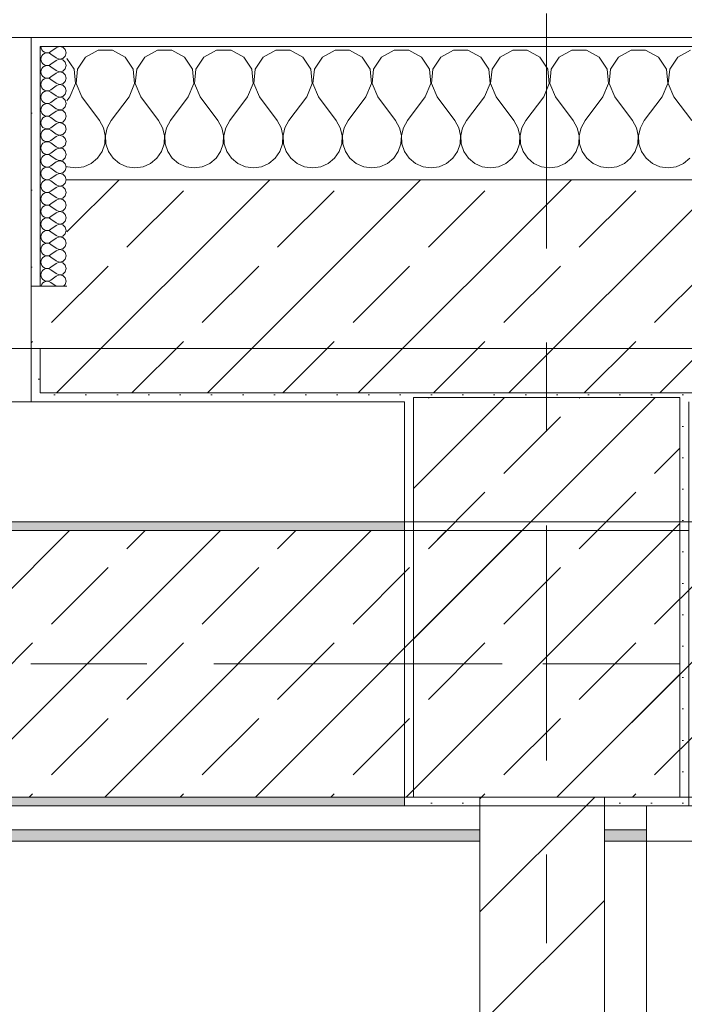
# Model space of a CAD drawing. Header units: metres. Extents: x -3.6 to 84.5, y -11 to 16.8.
# Tile 353 of 361: x 57.5 to 58.3, y 12.8 to 13.9. Entities that reach past the tile are written whole.
import ezdxf

# ---------------------------------------------------------------- set-up
doc = ezdxf.new("R2010")
doc.units = ezdxf.units.M
doc.header["$MEASUREMENT"] = 0
for name, pattern in [('Achse', [0.2, 0.1, -0.05, 0, -0.05]), ('Strichlinie doppelt', [0.546806, 0.264583, -0.105833, 0.070556, -0.105833]), ('Wipeout_Contour', [1, 0, -1])]:
    doc.linetypes.add(name, pattern=pattern)
for name, color, linetype in [('451 - Universal.Achsen Raster', 7, 'Continuous'), ('604 - Struktur.Wand Aussen', 7, 'Continuous'), ('605 - Struktur.Wand Innen', 7, 'Continuous'), ('607 - Struktur.Stütze', 7, 'Continuous'), ('608 - Struktur.Träger', 7, 'Continuous'), ('Neubau_606 - Struktur.Wand Innen Ausbau', 7, 'Continuous'), ('Neubau_653 - Abdeckung.TB Verkofferung', 7, 'Continuous')]:
    doc.layers.add(name, color=color, linetype=linetype)
pattern_1 = [(45, (0, 0), (-0.01767767, 0.01767767), [0, -0.025])]
pattern_2 = [(45, (0, 0), (-0.08485281, 0.08485281), []), (45, (-0.04243, 0.04243), (-0.08485281, 0.08485281), [0.09, -0.03])]
pattern_3 = [(0, (0, 0), (0, 0.08660254), [0, -0.05]), (0, (0.025, 0.0433), (0, 0.08660254), [0, -0.05])]

# ---------------------------------------------------------------- blocks, each defined once
blk = doc.blocks.new('*X32')
at = {"layer": '604 - Struktur.Wand Aussen', "color": 7, "linetype": 'Continuous', "lineweight": 5}
for p, q in [((57.6252, 13.8407), (57.6109, 13.833)), ((57.6415, 13.8407), (57.6252, 13.8407)), ((57.6558, 13.833), (57.6415, 13.8407)), ((57.6919, 13.8407), (57.6776, 13.833)), ((57.7081, 13.8407), (57.6919, 13.8407)), ((57.7224, 13.833), (57.7081, 13.8407)), ((57.7585, 13.8407), (57.7442, 13.833)), ((57.7748, 13.8407), (57.7585, 13.8407)), ((57.7891, 13.833), (57.7748, 13.8407)), ((57.8252, 13.8407), (57.8109, 13.833)), ((57.8415, 13.8407), (57.8252, 13.8407)), ((57.8558, 13.833), (57.8415, 13.8407)), ((57.8919, 13.8407), (57.8776, 13.833)), ((57.9081, 13.8407), (57.8919, 13.8407)), ((57.9224, 13.833), (57.9081, 13.8407)), ((57.9585, 13.8407), (57.9442, 13.833)), ((57.9748, 13.8407), (57.9585, 13.8407)), ((57.9891, 13.833), (57.9748, 13.8407)), ((58.0252, 13.8407), (58.0109, 13.833)), ((58.0415, 13.8407), (58.0252, 13.8407)), ((58.0558, 13.833), (58.0415, 13.8407)), ((58.0919, 13.8407), (58.0776, 13.833)), ((58.1081, 13.8407), (58.0919, 13.8407)), ((58.1224, 13.833), (58.1081, 13.8407)), ((58.1585, 13.8407), (58.1442, 13.833)), ((58.1748, 13.8407), (58.1585, 13.8407)), ((58.1891, 13.833), (58.1748, 13.8407)), ((58.2252, 13.8407), (58.2109, 13.833)), ((58.2415, 13.8407), (58.2252, 13.8407)), ((58.2558, 13.833), (58.2415, 13.8407)), ((58.2919, 13.8407), (58.2776, 13.833)), ((57.5981, 13.8195), (57.59, 13.8316)), ((57.6109, 13.833), (57.6019, 13.8195)), ((57.6648, 13.8195), (57.6558, 13.833)), ((57.6776, 13.833), (57.6686, 13.8195)), ((57.7314, 13.8195), (57.7224, 13.833)), ((57.7442, 13.833), (57.7352, 13.8195)), ((57.7981, 13.8195), (57.7891, 13.833)), ((57.8109, 13.833), (57.8019, 13.8195)), ((57.8648, 13.8195), (57.8558, 13.833)), ((57.8776, 13.833), (57.8686, 13.8195)), ((57.9314, 13.8195), (57.9224, 13.833)), ((57.9442, 13.833), (57.9352, 13.8195)), ((57.9981, 13.8195), (57.9891, 13.833)), ((58.0109, 13.833), (58.0019, 13.8195)), ((58.0648, 13.8195), (58.0558, 13.833)), ((58.0776, 13.833), (58.0686, 13.8195)), ((58.1314, 13.8195), (58.1224, 13.833)), ((58.1442, 13.833), (58.1352, 13.8195)), ((58.1981, 13.8195), (58.1891, 13.833)), ((58.2109, 13.833), (58.2019, 13.8195)), ((58.2648, 13.8195), (58.2558, 13.833)), ((58.2776, 13.833), (58.2686, 13.8195)), ((57.5996, 13.8033), (57.5981, 13.8195)), ((57.6019, 13.8195), (57.6004, 13.8033)), ((57.6663, 13.8033), (57.6648, 13.8195)), ((57.6686, 13.8195), (57.667, 13.8033)), ((57.733, 13.8033), (57.7314, 13.8195)), ((57.7352, 13.8195), (57.7337, 13.8033)), ((57.7996, 13.8033), (57.7981, 13.8195)), ((57.8019, 13.8195), (57.8004, 13.8033)), ((57.8663, 13.8033), (57.8648, 13.8195)), ((57.8686, 13.8195), (57.867, 13.8033)), ((57.933, 13.8033), (57.9314, 13.8195)), ((57.9352, 13.8195), (57.9337, 13.8033)), ((57.9996, 13.8033), (57.9981, 13.8195)), ((58.0019, 13.8195), (58.0004, 13.8033)), ((58.0663, 13.8033), (58.0648, 13.8195)), ((58.0686, 13.8195), (58.067, 13.8033)), ((58.133, 13.8033), (58.1314, 13.8195)), ((58.1352, 13.8195), (58.1337, 13.8033)), ((58.1996, 13.8033), (58.1981, 13.8195)), ((58.2019, 13.8195), (58.2004, 13.8033)), ((58.2663, 13.8033), (58.2648, 13.8195)), ((58.2686, 13.8195), (58.267, 13.8033)), ((57.5933, 13.7883), (57.5996, 13.8033)), ((57.6004, 13.8033), (57.6067, 13.7883)), ((57.66, 13.7883), (57.6663, 13.8033)), ((57.667, 13.8033), (57.6733, 13.7883)), ((57.7267, 13.7883), (57.733, 13.8033)), ((57.7337, 13.8033), (57.74, 13.7883)), ((57.7933, 13.7883), (57.7996, 13.8033)), ((57.8004, 13.8033), (57.8067, 13.7883)), ((57.86, 13.7883), (57.8663, 13.8033)), ((57.867, 13.8033), (57.8733, 13.7883)), ((57.9267, 13.7883), (57.933, 13.8033)), ((57.9337, 13.8033), (57.94, 13.7883)), ((57.9933, 13.7883), (57.9996, 13.8033)), ((58.0004, 13.8033), (58.0067, 13.7883)), ((58.06, 13.7883), (58.0663, 13.8033)), ((58.067, 13.8033), (58.0733, 13.7883)), ((58.1267, 13.7883), (58.133, 13.8033)), ((58.1337, 13.8033), (58.14, 13.7883)), ((58.1933, 13.7883), (58.1996, 13.8033)), ((58.2004, 13.8033), (58.2067, 13.7883)), ((58.26, 13.7883), (58.2663, 13.8033)), ((58.267, 13.8033), (58.2733, 13.7883)), ((57.5933, 13.7883), (57.59, 13.7839)), ((57.6067, 13.7883), (57.6267, 13.7617)), ((57.66, 13.7883), (57.64, 13.7617)), ((57.6733, 13.7883), (57.6933, 13.7617)), ((57.7267, 13.7883), (57.7067, 13.7617)), ((57.74, 13.7883), (57.76, 13.7617)), ((57.7933, 13.7883), (57.7733, 13.7617)), ((57.8067, 13.7883), (57.8267, 13.7617)), ((57.86, 13.7883), (57.84, 13.7617)), ((57.8733, 13.7883), (57.8933, 13.7617)), ((57.9267, 13.7883), (57.9067, 13.7617)), ((57.94, 13.7883), (57.96, 13.7617)), ((57.9933, 13.7883), (57.9733, 13.7617)), ((58.0067, 13.7883), (58.0267, 13.7617)), ((58.06, 13.7883), (58.04, 13.7617)), ((58.0733, 13.7883), (58.0933, 13.7617)), ((58.1267, 13.7883), (58.1067, 13.7617)), ((58.14, 13.7883), (58.16, 13.7617)), ((58.1933, 13.7883), (58.1733, 13.7617)), ((58.2067, 13.7883), (58.2267, 13.7617)), ((58.26, 13.7883), (58.24, 13.7617)), ((58.2733, 13.7883), (58.2933, 13.7617)), ((57.6311, 13.7536), (57.6267, 13.7617)), ((57.64, 13.7617), (57.6355, 13.7536)), ((57.6978, 13.7536), (57.6933, 13.7617)), ((57.7067, 13.7617), (57.7022, 13.7536)), ((57.7645, 13.7536), (57.76, 13.7617)), ((57.7733, 13.7617), (57.7689, 13.7536)), ((57.8311, 13.7536), (57.8267, 13.7617)), ((57.84, 13.7617), (57.8355, 13.7536)), ((57.8978, 13.7536), (57.8933, 13.7617)), ((57.9067, 13.7617), (57.9022, 13.7536)), ((57.9645, 13.7536), (57.96, 13.7617)), ((57.9733, 13.7617), (57.9689, 13.7536)), ((58.0311, 13.7536), (58.0267, 13.7617)), ((58.04, 13.7617), (58.0355, 13.7536)), ((58.0978, 13.7536), (58.0933, 13.7617)), ((58.1067, 13.7617), (58.1022, 13.7536)), ((58.1645, 13.7536), (58.16, 13.7617)), ((58.1733, 13.7617), (58.1689, 13.7536)), ((58.2311, 13.7536), (58.2267, 13.7617)), ((58.24, 13.7617), (58.2355, 13.7536)), ((57.6332, 13.7447), (57.6311, 13.7536)), ((57.6355, 13.7536), (57.6335, 13.7447)), ((57.6999, 13.7447), (57.6978, 13.7536)), ((57.7022, 13.7536), (57.7001, 13.7447)), ((57.7665, 13.7447), (57.7645, 13.7536)), ((57.7689, 13.7536), (57.7668, 13.7447)), ((57.8332, 13.7447), (57.8311, 13.7536)), ((57.8355, 13.7536), (57.8335, 13.7447)), ((57.8999, 13.7447), (57.8978, 13.7536)), ((57.9022, 13.7536), (57.9001, 13.7447)), ((57.9665, 13.7447), (57.9645, 13.7536)), ((57.9689, 13.7536), (57.9668, 13.7447)), ((58.0332, 13.7447), (58.0311, 13.7536)), ((58.0355, 13.7536), (58.0335, 13.7447)), ((58.0999, 13.7447), (58.0978, 13.7536)), ((58.1022, 13.7536), (58.1001, 13.7447)), ((58.1665, 13.7447), (58.1645, 13.7536)), ((58.1689, 13.7536), (58.1668, 13.7447)), ((58.2332, 13.7447), (58.2311, 13.7536)), ((58.2355, 13.7536), (58.2335, 13.7447)), ((57.6298, 13.7268), (57.6328, 13.7355)), ((57.6328, 13.7355), (57.6332, 13.7447)), ((57.6335, 13.7447), (57.6339, 13.7355)), ((57.6339, 13.7355), (57.6369, 13.7268)), ((57.6965, 13.7268), (57.6994, 13.7355)), ((57.6994, 13.7355), (57.6999, 13.7447)), ((57.7001, 13.7447), (57.7006, 13.7355)), ((57.7006, 13.7355), (57.7035, 13.7268)), ((57.7631, 13.7268), (57.7661, 13.7355)), ((57.7661, 13.7355), (57.7665, 13.7447)), ((57.7668, 13.7447), (57.7672, 13.7355)), ((57.7672, 13.7355), (57.7702, 13.7268)), ((57.8298, 13.7268), (57.8328, 13.7355)), ((57.8328, 13.7355), (57.8332, 13.7447)), ((57.8335, 13.7447), (57.8339, 13.7355)), ((57.8339, 13.7355), (57.8369, 13.7268)), ((57.8965, 13.7268), (57.8994, 13.7355)), ((57.8994, 13.7355), (57.8999, 13.7447)), ((57.9001, 13.7447), (57.9006, 13.7355)), ((57.9006, 13.7355), (57.9035, 13.7268)), ((57.9631, 13.7268), (57.9661, 13.7355)), ((57.9661, 13.7355), (57.9665, 13.7447)), ((57.9668, 13.7447), (57.9672, 13.7355)), ((57.9672, 13.7355), (57.9702, 13.7268)), ((58.0298, 13.7268), (58.0328, 13.7355)), ((58.0328, 13.7355), (58.0332, 13.7447)), ((58.0335, 13.7447), (58.0339, 13.7355)), ((58.0339, 13.7355), (58.0369, 13.7268)), ((58.0965, 13.7268), (58.0994, 13.7355)), ((58.0994, 13.7355), (58.0999, 13.7447)), ((58.1001, 13.7447), (58.1006, 13.7355)), ((58.1006, 13.7355), (58.1035, 13.7268)), ((58.1631, 13.7268), (58.1661, 13.7355)), ((58.1661, 13.7355), (58.1665, 13.7447)), ((58.1668, 13.7447), (58.1672, 13.7355)), ((58.1672, 13.7355), (58.1702, 13.7268)), ((58.2298, 13.7268), (58.2328, 13.7355)), ((58.2328, 13.7355), (58.2332, 13.7447)), ((58.2335, 13.7447), (58.2339, 13.7355)), ((58.2339, 13.7355), (58.2369, 13.7268)), ((57.6246, 13.7192), (57.6298, 13.7268)), ((57.6369, 13.7268), (57.6421, 13.7192)), ((57.6913, 13.7192), (57.6965, 13.7268)), ((57.7035, 13.7268), (57.7087, 13.7192)), ((57.7579, 13.7192), (57.7631, 13.7268)), ((57.7702, 13.7268), (57.7754, 13.7192)), ((57.8246, 13.7192), (57.8298, 13.7268)), ((57.8369, 13.7268), (57.8421, 13.7192)), ((57.8913, 13.7192), (57.8965, 13.7268)), ((57.9035, 13.7268), (57.9087, 13.7192)), ((57.9579, 13.7192), (57.9631, 13.7268)), ((57.9702, 13.7268), (57.9754, 13.7192)), ((58.0246, 13.7192), (58.0298, 13.7268)), ((58.0369, 13.7268), (58.0421, 13.7192)), ((58.0913, 13.7192), (58.0965, 13.7268)), ((58.1035, 13.7268), (58.1087, 13.7192)), ((58.1579, 13.7192), (58.1631, 13.7268)), ((58.1702, 13.7268), (58.1754, 13.7192)), ((58.2246, 13.7192), (58.2298, 13.7268)), ((58.2369, 13.7268), (58.2421, 13.7192)), ((57.6091, 13.7096), (57.6175, 13.7133)), ((57.6175, 13.7133), (57.6246, 13.7192)), ((57.6421, 13.7192), (57.6491, 13.7133)), ((57.6491, 13.7133), (57.6576, 13.7096)), ((57.6758, 13.7096), (57.6842, 13.7133)), ((57.6842, 13.7133), (57.6913, 13.7192)), ((57.7087, 13.7192), (57.7158, 13.7133)), ((57.7158, 13.7133), (57.7242, 13.7096)), ((57.7424, 13.7096), (57.7509, 13.7133)), ((57.7509, 13.7133), (57.7579, 13.7192)), ((57.7754, 13.7192), (57.7825, 13.7133)), ((57.7825, 13.7133), (57.7909, 13.7096)), ((57.8091, 13.7096), (57.8175, 13.7133)), ((57.8175, 13.7133), (57.8246, 13.7192)), ((57.8421, 13.7192), (57.8491, 13.7133)), ((57.8491, 13.7133), (57.8576, 13.7096)), ((57.8758, 13.7096), (57.8842, 13.7133)), ((57.8842, 13.7133), (57.8913, 13.7192)), ((57.9087, 13.7192), (57.9158, 13.7133)), ((57.9158, 13.7133), (57.9242, 13.7096)), ((57.9424, 13.7096), (57.9509, 13.7133)), ((57.9509, 13.7133), (57.9579, 13.7192)), ((57.9754, 13.7192), (57.9825, 13.7133)), ((57.9825, 13.7133), (57.9909, 13.7096)), ((58.0091, 13.7096), (58.0175, 13.7133)), ((58.0175, 13.7133), (58.0246, 13.7192)), ((58.0421, 13.7192), (58.0491, 13.7133)), ((58.0491, 13.7133), (58.0576, 13.7096)), ((58.0758, 13.7096), (58.0842, 13.7133)), ((58.0842, 13.7133), (58.0913, 13.7192)), ((58.1087, 13.7192), (58.1158, 13.7133)), ((58.1158, 13.7133), (58.1242, 13.7096)), ((58.1424, 13.7096), (58.1509, 13.7133)), ((58.1509, 13.7133), (58.1579, 13.7192)), ((58.1754, 13.7192), (58.1825, 13.7133)), ((58.1825, 13.7133), (58.1909, 13.7096)), ((58.2091, 13.7096), (58.2175, 13.7133)), ((58.2175, 13.7133), (58.2246, 13.7192)), ((58.2421, 13.7192), (58.2491, 13.7133)), ((58.2491, 13.7133), (58.2576, 13.7096)), ((58.2758, 13.7096), (58.2842, 13.7133)), ((58.2842, 13.7133), (58.2913, 13.7192)), ((57.59, 13.71), (57.5909, 13.7096)), ((57.5909, 13.7096), (57.6, 13.7083)), ((57.6, 13.7083), (57.6091, 13.7096)), ((57.6576, 13.7096), (57.6667, 13.7083)), ((57.6667, 13.7083), (57.6758, 13.7096)), ((57.7242, 13.7096), (57.7333, 13.7083)), ((57.7333, 13.7083), (57.7424, 13.7096)), ((57.7909, 13.7096), (57.8, 13.7083)), ((57.8, 13.7083), (57.8091, 13.7096)), ((57.8576, 13.7096), (57.8667, 13.7083)), ((57.8667, 13.7083), (57.8758, 13.7096)), ((57.9242, 13.7096), (57.9333, 13.7083)), ((57.9333, 13.7083), (57.9424, 13.7096)), ((57.9909, 13.7096), (58, 13.7083)), ((58, 13.7083), (58.0091, 13.7096)), ((58.0576, 13.7096), (58.0667, 13.7083)), ((58.0667, 13.7083), (58.0758, 13.7096)), ((58.1242, 13.7096), (58.1333, 13.7083)), ((58.1333, 13.7083), (58.1424, 13.7096)), ((58.1909, 13.7096), (58.2, 13.7083)), ((58.2, 13.7083), (58.2091, 13.7096)), ((58.2576, 13.7096), (58.2667, 13.7083)), ((58.2667, 13.7083), (58.2758, 13.7096))]:
    blk.add_line(p, q, dxfattribs=at)
blk = doc.blocks.new('*X61')
at = {"layer": '604 - Struktur.Wand Aussen', "color": 7, "linetype": 'Continuous', "lineweight": 5}
for p, q in [((57.5607, 13.845), (57.561, 13.843)), ((57.561, 13.843), (57.5618, 13.8412)), ((57.5618, 13.8345), (57.561, 13.8327)), ((57.5618, 13.8412), (57.563, 13.8397)), ((57.563, 13.836), (57.5618, 13.8345)), ((57.563, 13.8397), (57.5647, 13.8386)), ((57.5647, 13.8371), (57.563, 13.836)), ((57.5647, 13.8386), (57.5665, 13.838)), ((57.5665, 13.8377), (57.5647, 13.8371)), ((57.5665, 13.838), (57.5685, 13.8379)), ((57.5685, 13.8378), (57.5665, 13.8377)), ((57.5685, 13.8379), (57.5704, 13.8383)), ((57.5704, 13.8374), (57.5685, 13.8378)), ((57.5704, 13.8383), (57.5721, 13.8393)), ((57.5721, 13.8364), (57.5704, 13.8374)), ((57.5779, 13.8436), (57.5721, 13.8393)), ((57.5779, 13.8321), (57.5721, 13.8364)), ((57.5815, 13.845), (57.5779, 13.8436)), ((57.5853, 13.8442), (57.5815, 13.845)), ((57.5882, 13.8416), (57.5853, 13.8442)), ((57.5893, 13.8379), (57.5882, 13.8416)), ((57.5882, 13.8341), (57.5893, 13.8379)), ((57.561, 13.8327), (57.5607, 13.8307)), ((57.5607, 13.8307), (57.561, 13.8288)), ((57.561, 13.8288), (57.5618, 13.827)), ((57.5618, 13.827), (57.563, 13.8254)), ((57.563, 13.8254), (57.5647, 13.8243)), ((57.5647, 13.8243), (57.5665, 13.8237)), ((57.5665, 13.8234), (57.5647, 13.8228)), ((57.5665, 13.8237), (57.5685, 13.8236)), ((57.5685, 13.8235), (57.5665, 13.8234)), ((57.5685, 13.8236), (57.5704, 13.824)), ((57.5704, 13.8231), (57.5685, 13.8235)), ((57.5704, 13.824), (57.5721, 13.825)), ((57.5779, 13.8293), (57.5721, 13.825)), ((57.5779, 13.8321), (57.5815, 13.8307)), ((57.5815, 13.8307), (57.5779, 13.8293)), ((57.5815, 13.8307), (57.5853, 13.8315)), ((57.5853, 13.83), (57.5815, 13.8307)), ((57.5853, 13.8315), (57.5882, 13.8341)), ((57.5882, 13.8273), (57.5853, 13.83)), ((57.5893, 13.8236), (57.5882, 13.8273)), ((57.5882, 13.8198), (57.5893, 13.8236)), ((57.561, 13.8184), (57.5607, 13.8164)), ((57.5607, 13.8164), (57.561, 13.8145)), ((57.5618, 13.8202), (57.561, 13.8184)), ((57.561, 13.8145), (57.5618, 13.8127)), ((57.563, 13.8217), (57.5618, 13.8202)), ((57.5618, 13.8127), (57.563, 13.8112)), ((57.5647, 13.8228), (57.563, 13.8217)), ((57.5721, 13.8221), (57.5704, 13.8231)), ((57.5779, 13.8179), (57.5721, 13.8221)), ((57.5779, 13.815), (57.5721, 13.8107)), ((57.5779, 13.8179), (57.5815, 13.8165)), ((57.5815, 13.8164), (57.5779, 13.815)), ((57.5815, 13.8165), (57.5853, 13.8172)), ((57.5853, 13.8157), (57.5815, 13.8164)), ((57.5853, 13.8172), (57.5882, 13.8198)), ((57.5882, 13.813), (57.5853, 13.8157)), ((57.5893, 13.8093), (57.5882, 13.813)), ((57.561, 13.8041), (57.5607, 13.8021)), ((57.5607, 13.8021), (57.561, 13.8002)), ((57.5618, 13.8059), (57.561, 13.8041)), ((57.563, 13.8074), (57.5618, 13.8059)), ((57.563, 13.8112), (57.5647, 13.81)), ((57.5647, 13.8085), (57.563, 13.8074)), ((57.5647, 13.81), (57.5665, 13.8094)), ((57.5665, 13.8092), (57.5647, 13.8085)), ((57.5665, 13.8094), (57.5685, 13.8093)), ((57.5685, 13.8093), (57.5665, 13.8092)), ((57.5685, 13.8093), (57.5704, 13.8098)), ((57.5704, 13.8088), (57.5685, 13.8093)), ((57.5704, 13.8098), (57.5721, 13.8107)), ((57.5721, 13.8079), (57.5704, 13.8088)), ((57.5779, 13.8036), (57.5721, 13.8079)), ((57.5779, 13.8036), (57.5815, 13.8022)), ((57.5815, 13.8021), (57.5779, 13.8007)), ((57.5815, 13.8022), (57.5853, 13.8029)), ((57.5853, 13.8014), (57.5815, 13.8021)), ((57.5853, 13.8029), (57.5882, 13.8055)), ((57.5882, 13.7988), (57.5853, 13.8014)), ((57.5882, 13.8055), (57.5893, 13.8093)), ((57.561, 13.8002), (57.5618, 13.7984)), ((57.5618, 13.7916), (57.561, 13.7898)), ((57.5618, 13.7984), (57.563, 13.7969)), ((57.563, 13.7931), (57.5618, 13.7916)), ((57.563, 13.7969), (57.5647, 13.7958)), ((57.5647, 13.7942), (57.563, 13.7931)), ((57.5647, 13.7958), (57.5665, 13.7951)), ((57.5665, 13.7949), (57.5647, 13.7942)), ((57.5665, 13.7951), (57.5685, 13.795)), ((57.5685, 13.795), (57.5665, 13.7949)), ((57.5685, 13.795), (57.5704, 13.7955)), ((57.5704, 13.7945), (57.5685, 13.795)), ((57.5704, 13.7955), (57.5721, 13.7964)), ((57.5721, 13.7936), (57.5704, 13.7945)), ((57.5779, 13.8007), (57.5721, 13.7964)), ((57.5779, 13.7893), (57.5721, 13.7936)), ((57.5853, 13.7886), (57.5882, 13.7912)), ((57.5893, 13.795), (57.5882, 13.7988)), ((57.5882, 13.7912), (57.5893, 13.795)), ((57.561, 13.7898), (57.5607, 13.7879)), ((57.5607, 13.7879), (57.561, 13.7859)), ((57.561, 13.7859), (57.5618, 13.7841)), ((57.5618, 13.7841), (57.563, 13.7826)), ((57.563, 13.7826), (57.5647, 13.7815)), ((57.5647, 13.78), (57.563, 13.7788)), ((57.5647, 13.7815), (57.5665, 13.7808)), ((57.5665, 13.7806), (57.5647, 13.78)), ((57.5665, 13.7808), (57.5685, 13.7807)), ((57.5685, 13.7807), (57.5665, 13.7806)), ((57.5685, 13.7807), (57.5704, 13.7812)), ((57.5704, 13.7802), (57.5685, 13.7807)), ((57.5704, 13.7812), (57.5721, 13.7821)), ((57.5721, 13.7793), (57.5704, 13.7802)), ((57.5779, 13.7864), (57.5721, 13.7821)), ((57.5779, 13.775), (57.5721, 13.7793)), ((57.5779, 13.7893), (57.5815, 13.7879)), ((57.5815, 13.7878), (57.5779, 13.7864)), ((57.5815, 13.7879), (57.5853, 13.7886)), ((57.5853, 13.7871), (57.5815, 13.7878)), ((57.5882, 13.7845), (57.5853, 13.7871)), ((57.5893, 13.7807), (57.5882, 13.7845)), ((57.5882, 13.777), (57.5893, 13.7807)), ((57.561, 13.7755), (57.5607, 13.7736)), ((57.5607, 13.7736), (57.561, 13.7716)), ((57.5618, 13.7773), (57.561, 13.7755)), ((57.561, 13.7716), (57.5618, 13.7698)), ((57.563, 13.7788), (57.5618, 13.7773)), ((57.5618, 13.7698), (57.563, 13.7683)), ((57.563, 13.7683), (57.5647, 13.7672)), ((57.5779, 13.7721), (57.5721, 13.7679)), ((57.5779, 13.775), (57.5815, 13.7736)), ((57.5815, 13.7735), (57.5779, 13.7721)), ((57.5815, 13.7736), (57.5853, 13.7743)), ((57.5853, 13.7728), (57.5815, 13.7735)), ((57.5853, 13.7743), (57.5882, 13.777)), ((57.5882, 13.7702), (57.5853, 13.7728)), ((57.5893, 13.7664), (57.5882, 13.7702)), ((57.561, 13.7612), (57.5607, 13.7593)), ((57.5607, 13.7593), (57.561, 13.7573)), ((57.5618, 13.763), (57.561, 13.7612)), ((57.561, 13.7573), (57.5618, 13.7555)), ((57.563, 13.7646), (57.5618, 13.763)), ((57.5647, 13.7657), (57.563, 13.7646)), ((57.5647, 13.7672), (57.5665, 13.7666)), ((57.5665, 13.7663), (57.5647, 13.7657)), ((57.5665, 13.7666), (57.5685, 13.7665)), ((57.5685, 13.7664), (57.5665, 13.7663)), ((57.5685, 13.7665), (57.5704, 13.7669)), ((57.5704, 13.766), (57.5685, 13.7664)), ((57.5704, 13.7669), (57.5721, 13.7679)), ((57.5721, 13.765), (57.5704, 13.766)), ((57.5779, 13.7607), (57.5721, 13.765)), ((57.5779, 13.7579), (57.5721, 13.7536)), ((57.5779, 13.7607), (57.5815, 13.7593)), ((57.5815, 13.7593), (57.5779, 13.7579)), ((57.5815, 13.7593), (57.5853, 13.76)), ((57.5853, 13.7585), (57.5815, 13.7593)), ((57.5853, 13.76), (57.5882, 13.7627)), ((57.5882, 13.7559), (57.5853, 13.7585)), ((57.5882, 13.7627), (57.5893, 13.7664)), ((57.561, 13.747), (57.5607, 13.745)), ((57.5618, 13.7488), (57.561, 13.747)), ((57.5618, 13.7555), (57.563, 13.754)), ((57.563, 13.7503), (57.5618, 13.7488)), ((57.563, 13.754), (57.5647, 13.7529)), ((57.5647, 13.7514), (57.563, 13.7503)), ((57.5647, 13.7529), (57.5665, 13.7523)), ((57.5665, 13.752), (57.5647, 13.7514)), ((57.5665, 13.7523), (57.5685, 13.7522)), ((57.5685, 13.7521), (57.5665, 13.752)), ((57.5685, 13.7522), (57.5704, 13.7526)), ((57.5704, 13.7517), (57.5685, 13.7521)), ((57.5704, 13.7526), (57.5721, 13.7536)), ((57.5721, 13.7507), (57.5704, 13.7517)), ((57.5779, 13.7464), (57.5721, 13.7507)), ((57.5779, 13.7464), (57.5815, 13.745)), ((57.5815, 13.745), (57.5853, 13.7458)), ((57.5853, 13.7458), (57.5882, 13.7484)), ((57.5893, 13.7521), (57.5882, 13.7559)), ((57.5882, 13.7484), (57.5893, 13.7521)), ((57.5607, 13.745), (57.561, 13.743)), ((57.561, 13.743), (57.5618, 13.7412)), ((57.5618, 13.7412), (57.563, 13.7397)), ((57.563, 13.736), (57.5618, 13.7345)), ((57.563, 13.7397), (57.5647, 13.7386)), ((57.5647, 13.7371), (57.563, 13.736)), ((57.5647, 13.7386), (57.5665, 13.738)), ((57.5665, 13.7377), (57.5647, 13.7371)), ((57.5665, 13.738), (57.5685, 13.7379)), ((57.5685, 13.7378), (57.5665, 13.7377)), ((57.5685, 13.7379), (57.5704, 13.7383)), ((57.5704, 13.7374), (57.5685, 13.7378)), ((57.5704, 13.7383), (57.5721, 13.7393)), ((57.5721, 13.7364), (57.5704, 13.7374)), ((57.5779, 13.7436), (57.5721, 13.7393)), ((57.5779, 13.7321), (57.5721, 13.7364)), ((57.5815, 13.745), (57.5779, 13.7436)), ((57.5853, 13.7442), (57.5815, 13.745)), ((57.5882, 13.7416), (57.5853, 13.7442)), ((57.5893, 13.7379), (57.5882, 13.7416)), ((57.5882, 13.7341), (57.5893, 13.7379)), ((57.561, 13.7327), (57.5607, 13.7307)), ((57.5607, 13.7307), (57.561, 13.7288)), ((57.5618, 13.7345), (57.561, 13.7327)), ((57.561, 13.7288), (57.5618, 13.727)), ((57.5618, 13.727), (57.563, 13.7254)), ((57.563, 13.7254), (57.5647, 13.7243)), ((57.5647, 13.7243), (57.5665, 13.7237)), ((57.5665, 13.7237), (57.5685, 13.7236)), ((57.5685, 13.7235), (57.5665, 13.7234)), ((57.5685, 13.7236), (57.5704, 13.724)), ((57.5704, 13.7231), (57.5685, 13.7235)), ((57.5704, 13.724), (57.5721, 13.725)), ((57.5779, 13.7293), (57.5721, 13.725)), ((57.5779, 13.7321), (57.5815, 13.7307)), ((57.5815, 13.7307), (57.5779, 13.7293)), ((57.5815, 13.7307), (57.5853, 13.7315)), ((57.5853, 13.73), (57.5815, 13.7307)), ((57.5853, 13.7315), (57.5882, 13.7341)), ((57.5882, 13.7273), (57.5853, 13.73)), ((57.5893, 13.7236), (57.5882, 13.7273)), ((57.5882, 13.7198), (57.5893, 13.7236)), ((57.561, 13.7184), (57.5607, 13.7164)), ((57.5607, 13.7164), (57.561, 13.7145)), ((57.5618, 13.7202), (57.561, 13.7184)), ((57.561, 13.7145), (57.5618, 13.7127)), ((57.563, 13.7217), (57.5618, 13.7202)), ((57.5618, 13.7127), (57.563, 13.7112)), ((57.5647, 13.7228), (57.563, 13.7217)), ((57.5665, 13.7234), (57.5647, 13.7228)), ((57.5721, 13.7221), (57.5704, 13.7231)), ((57.5779, 13.7179), (57.5721, 13.7221)), ((57.5779, 13.715), (57.5721, 13.7107)), ((57.5779, 13.7179), (57.5815, 13.7165)), ((57.5815, 13.7164), (57.5779, 13.715)), ((57.5815, 13.7165), (57.5853, 13.7172)), ((57.5853, 13.7157), (57.5815, 13.7164)), ((57.5853, 13.7172), (57.5882, 13.7198)), ((57.5882, 13.713), (57.5853, 13.7157)), ((57.5893, 13.7093), (57.5882, 13.713)), ((57.561, 13.7041), (57.5607, 13.7021)), ((57.5607, 13.7021), (57.561, 13.7002)), ((57.5618, 13.7059), (57.561, 13.7041)), ((57.563, 13.7074), (57.5618, 13.7059)), ((57.563, 13.7112), (57.5647, 13.71)), ((57.5647, 13.7085), (57.563, 13.7074)), ((57.5647, 13.71), (57.5665, 13.7094)), ((57.5665, 13.7092), (57.5647, 13.7085)), ((57.5665, 13.7094), (57.5685, 13.7093)), ((57.5685, 13.7093), (57.5665, 13.7092)), ((57.5685, 13.7093), (57.5704, 13.7098)), ((57.5704, 13.7088), (57.5685, 13.7093)), ((57.5704, 13.7098), (57.5721, 13.7107)), ((57.5721, 13.7079), (57.5704, 13.7088)), ((57.5779, 13.7036), (57.5721, 13.7079)), ((57.5779, 13.7036), (57.5815, 13.7022)), ((57.5815, 13.7021), (57.5779, 13.7007)), ((57.5815, 13.7022), (57.5853, 13.7029)), ((57.5853, 13.7014), (57.5815, 13.7021)), ((57.5853, 13.7029), (57.5882, 13.7055)), ((57.5882, 13.6988), (57.5853, 13.7014)), ((57.5882, 13.7055), (57.5893, 13.7093)), ((57.561, 13.7002), (57.5618, 13.6984)), ((57.5618, 13.6916), (57.561, 13.6898)), ((57.5618, 13.6984), (57.563, 13.6969)), ((57.563, 13.6931), (57.5618, 13.6916)), ((57.563, 13.6969), (57.5647, 13.6958)), ((57.5647, 13.6942), (57.563, 13.6931)), ((57.5647, 13.6958), (57.5665, 13.6951)), ((57.5665, 13.6949), (57.5647, 13.6942)), ((57.5665, 13.6951), (57.5685, 13.695)), ((57.5685, 13.695), (57.5665, 13.6949)), ((57.5685, 13.695), (57.5704, 13.6955)), ((57.5704, 13.6945), (57.5685, 13.695)), ((57.5704, 13.6955), (57.5721, 13.6964)), ((57.5721, 13.6936), (57.5704, 13.6945)), ((57.5779, 13.7007), (57.5721, 13.6964)), ((57.5779, 13.6893), (57.5721, 13.6936)), ((57.5853, 13.6886), (57.5882, 13.6912)), ((57.5893, 13.695), (57.5882, 13.6988)), ((57.5882, 13.6912), (57.5893, 13.695)), ((57.561, 13.6898), (57.5607, 13.6879)), ((57.5607, 13.6879), (57.561, 13.6859)), ((57.561, 13.6859), (57.5618, 13.6841)), ((57.5618, 13.6841), (57.563, 13.6826)), ((57.563, 13.6826), (57.5647, 13.6815)), ((57.5647, 13.68), (57.563, 13.6788)), ((57.5647, 13.6815), (57.5665, 13.6808)), ((57.5665, 13.6806), (57.5647, 13.68)), ((57.5665, 13.6808), (57.5685, 13.6807)), ((57.5685, 13.6807), (57.5665, 13.6806)), ((57.5685, 13.6807), (57.5704, 13.6812)), ((57.5704, 13.6802), (57.5685, 13.6807)), ((57.5704, 13.6812), (57.5721, 13.6821)), ((57.5721, 13.6793), (57.5704, 13.6802)), ((57.5779, 13.6864), (57.5721, 13.6821)), ((57.5779, 13.675), (57.5721, 13.6793)), ((57.5779, 13.6893), (57.5815, 13.6879)), ((57.5815, 13.6878), (57.5779, 13.6864)), ((57.5815, 13.6879), (57.5853, 13.6886)), ((57.5853, 13.6871), (57.5815, 13.6878)), ((57.5882, 13.6845), (57.5853, 13.6871)), ((57.5893, 13.6807), (57.5882, 13.6845)), ((57.5882, 13.677), (57.5893, 13.6807)), ((57.561, 13.6755), (57.5607, 13.6736)), ((57.5607, 13.6736), (57.561, 13.6716)), ((57.5618, 13.6773), (57.561, 13.6755)), ((57.561, 13.6716), (57.5618, 13.6698)), ((57.563, 13.6788), (57.5618, 13.6773)), ((57.5618, 13.6698), (57.563, 13.6683)), ((57.563, 13.6683), (57.5647, 13.6672)), ((57.5779, 13.6721), (57.5721, 13.6679)), ((57.5779, 13.675), (57.5815, 13.6736)), ((57.5815, 13.6735), (57.5779, 13.6721)), ((57.5815, 13.6736), (57.5853, 13.6743)), ((57.5853, 13.6728), (57.5815, 13.6735)), ((57.5853, 13.6743), (57.5882, 13.677)), ((57.5882, 13.6702), (57.5853, 13.6728)), ((57.5893, 13.6664), (57.5882, 13.6702)), ((57.561, 13.6612), (57.5607, 13.6593)), ((57.5607, 13.6593), (57.561, 13.6573)), ((57.5618, 13.663), (57.561, 13.6612)), ((57.561, 13.6573), (57.5618, 13.6555)), ((57.563, 13.6646), (57.5618, 13.663)), ((57.5647, 13.6657), (57.563, 13.6646)), ((57.5647, 13.6672), (57.5665, 13.6666)), ((57.5665, 13.6663), (57.5647, 13.6657)), ((57.5665, 13.6666), (57.5685, 13.6665)), ((57.5685, 13.6664), (57.5665, 13.6663)), ((57.5685, 13.6665), (57.5704, 13.6669)), ((57.5704, 13.666), (57.5685, 13.6664)), ((57.5704, 13.6669), (57.5721, 13.6679)), ((57.5721, 13.665), (57.5704, 13.666)), ((57.5779, 13.6607), (57.5721, 13.665)), ((57.5779, 13.6579), (57.5721, 13.6536)), ((57.5779, 13.6607), (57.5815, 13.6593)), ((57.5815, 13.6593), (57.5779, 13.6579)), ((57.5815, 13.6593), (57.5853, 13.66)), ((57.5853, 13.6585), (57.5815, 13.6593)), ((57.5853, 13.66), (57.5882, 13.6627)), ((57.5882, 13.6559), (57.5853, 13.6585)), ((57.5882, 13.6627), (57.5893, 13.6664)), ((57.561, 13.647), (57.5607, 13.645)), ((57.5618, 13.6488), (57.561, 13.647)), ((57.5618, 13.6555), (57.563, 13.654)), ((57.563, 13.6503), (57.5618, 13.6488)), ((57.563, 13.654), (57.5647, 13.6529)), ((57.5647, 13.6514), (57.563, 13.6503)), ((57.5647, 13.6529), (57.5665, 13.6523)), ((57.5665, 13.652), (57.5647, 13.6514)), ((57.5665, 13.6523), (57.5685, 13.6522)), ((57.5685, 13.6521), (57.5665, 13.652)), ((57.5685, 13.6522), (57.5704, 13.6526)), ((57.5704, 13.6517), (57.5685, 13.6521)), ((57.5704, 13.6526), (57.5721, 13.6536)), ((57.5721, 13.6507), (57.5704, 13.6517)), ((57.5779, 13.6464), (57.5721, 13.6507)), ((57.5779, 13.6464), (57.5815, 13.645)), ((57.5853, 13.6458), (57.5882, 13.6484)), ((57.5893, 13.6521), (57.5882, 13.6559)), ((57.5882, 13.6484), (57.5893, 13.6521)), ((57.5607, 13.645), (57.561, 13.643)), ((57.561, 13.643), (57.5618, 13.6412)), ((57.5618, 13.6412), (57.563, 13.6397)), ((57.563, 13.636), (57.5618, 13.6345)), ((57.563, 13.6397), (57.5647, 13.6386)), ((57.5647, 13.6371), (57.563, 13.636)), ((57.5647, 13.6386), (57.5665, 13.638)), ((57.5665, 13.6377), (57.5647, 13.6371)), ((57.5665, 13.638), (57.5685, 13.6379)), ((57.5685, 13.6378), (57.5665, 13.6377)), ((57.5685, 13.6379), (57.5704, 13.6383)), ((57.5704, 13.6374), (57.5685, 13.6378)), ((57.5704, 13.6383), (57.5721, 13.6393)), ((57.5721, 13.6364), (57.5704, 13.6374)), ((57.5779, 13.6436), (57.5721, 13.6393)), ((57.5779, 13.6321), (57.5721, 13.6364)), ((57.5815, 13.645), (57.5779, 13.6436)), ((57.5815, 13.645), (57.5853, 13.6458)), ((57.5853, 13.6442), (57.5815, 13.645)), ((57.5882, 13.6416), (57.5853, 13.6442)), ((57.5893, 13.6379), (57.5882, 13.6416)), ((57.5882, 13.6341), (57.5893, 13.6379)), ((57.561, 13.6327), (57.5607, 13.6307)), ((57.5607, 13.6307), (57.561, 13.6288)), ((57.5618, 13.6345), (57.561, 13.6327)), ((57.561, 13.6288), (57.5618, 13.627)), ((57.5618, 13.627), (57.563, 13.6254)), ((57.563, 13.6254), (57.5647, 13.6243)), ((57.5647, 13.6243), (57.5665, 13.6237)), ((57.5685, 13.6236), (57.5704, 13.624)), ((57.5704, 13.624), (57.5721, 13.625)), ((57.5779, 13.6293), (57.5721, 13.625)), ((57.5779, 13.6321), (57.5815, 13.6307)), ((57.5815, 13.6307), (57.5779, 13.6293)), ((57.5815, 13.6307), (57.5853, 13.6315)), ((57.5853, 13.63), (57.5815, 13.6307)), ((57.5853, 13.6315), (57.5882, 13.6341)), ((57.5882, 13.6273), (57.5853, 13.63)), ((57.5893, 13.6236), (57.5882, 13.6273)), ((57.561, 13.6184), (57.5607, 13.6164)), ((57.5607, 13.6164), (57.561, 13.6145)), ((57.5618, 13.6202), (57.561, 13.6184)), ((57.561, 13.6145), (57.5618, 13.6127)), ((57.563, 13.6217), (57.5618, 13.6202)), ((57.5647, 13.6228), (57.563, 13.6217)), ((57.5665, 13.6234), (57.5647, 13.6228)), ((57.5665, 13.6237), (57.5685, 13.6236)), ((57.5685, 13.6235), (57.5665, 13.6234)), ((57.5704, 13.6231), (57.5685, 13.6235)), ((57.5721, 13.6221), (57.5704, 13.6231)), ((57.5779, 13.6179), (57.5721, 13.6221)), ((57.5779, 13.615), (57.5721, 13.6107)), ((57.5779, 13.6179), (57.5815, 13.6165)), ((57.5815, 13.6164), (57.5779, 13.615)), ((57.5815, 13.6165), (57.5853, 13.6172)), ((57.5853, 13.6157), (57.5815, 13.6164)), ((57.5853, 13.6172), (57.5882, 13.6198)), ((57.5882, 13.613), (57.5853, 13.6157)), ((57.5882, 13.6198), (57.5893, 13.6236)), ((57.5893, 13.6093), (57.5882, 13.613)), ((57.561, 13.6041), (57.5607, 13.6021)), ((57.5607, 13.6021), (57.561, 13.6002)), ((57.5618, 13.6059), (57.561, 13.6041)), ((57.5618, 13.6127), (57.563, 13.6112)), ((57.563, 13.6074), (57.5618, 13.6059)), ((57.563, 13.6112), (57.5647, 13.61)), ((57.5647, 13.6085), (57.563, 13.6074)), ((57.5647, 13.61), (57.5665, 13.6094)), ((57.5665, 13.6092), (57.5647, 13.6085)), ((57.5665, 13.6094), (57.5685, 13.6093)), ((57.5685, 13.6093), (57.5665, 13.6092)), ((57.5685, 13.6093), (57.5704, 13.6098)), ((57.5704, 13.6088), (57.5685, 13.6093)), ((57.5704, 13.6098), (57.5721, 13.6107)), ((57.5721, 13.6079), (57.5704, 13.6088)), ((57.5779, 13.6036), (57.5721, 13.6079)), ((57.5779, 13.6036), (57.5815, 13.6022)), ((57.5815, 13.6021), (57.5779, 13.6007)), ((57.5815, 13.6022), (57.5853, 13.6029)), ((57.5853, 13.6014), (57.5815, 13.6021)), ((57.5853, 13.6029), (57.5882, 13.6055)), ((57.5882, 13.6055), (57.5893, 13.6093)), ((57.561, 13.6002), (57.5618, 13.5984)), ((57.5618, 13.5916), (57.561, 13.5898)), ((57.5618, 13.5984), (57.563, 13.5969)), ((57.563, 13.5931), (57.5618, 13.5916)), ((57.563, 13.5969), (57.5647, 13.5958)), ((57.5647, 13.5942), (57.563, 13.5931)), ((57.5647, 13.5958), (57.5665, 13.5951)), ((57.5665, 13.5949), (57.5647, 13.5942)), ((57.5665, 13.5951), (57.5685, 13.595)), ((57.5685, 13.595), (57.5665, 13.5949)), ((57.5685, 13.595), (57.5704, 13.5955)), ((57.5704, 13.5945), (57.5685, 13.595)), ((57.5704, 13.5955), (57.5721, 13.5964)), ((57.5721, 13.5936), (57.5704, 13.5945)), ((57.5779, 13.6007), (57.5721, 13.5964)), ((57.5779, 13.5893), (57.5721, 13.5936)), ((57.5882, 13.5988), (57.5853, 13.6014)), ((57.5853, 13.5886), (57.5882, 13.5912)), ((57.5893, 13.595), (57.5882, 13.5988)), ((57.5882, 13.5912), (57.5893, 13.595)), ((57.561, 13.5898), (57.5607, 13.5879)), ((57.5607, 13.5879), (57.561, 13.5859)), ((57.561, 13.5859), (57.5618, 13.5841)), ((57.5618, 13.5841), (57.563, 13.5826)), ((57.563, 13.5826), (57.5647, 13.5815)), ((57.5647, 13.58), (57.563, 13.5788)), ((57.5647, 13.5815), (57.5665, 13.5808)), ((57.5665, 13.5806), (57.5647, 13.58)), ((57.5665, 13.5808), (57.5685, 13.5807)), ((57.5685, 13.5807), (57.5665, 13.5806)), ((57.5685, 13.5807), (57.5704, 13.5812)), ((57.5704, 13.5802), (57.5685, 13.5807)), ((57.5704, 13.5812), (57.5721, 13.5821)), ((57.5721, 13.5793), (57.5704, 13.5802)), ((57.5779, 13.5864), (57.5721, 13.5821)), ((57.5779, 13.5893), (57.5815, 13.5879)), ((57.5815, 13.5878), (57.5779, 13.5864)), ((57.5815, 13.5879), (57.5853, 13.5886)), ((57.5853, 13.5871), (57.5815, 13.5878)), ((57.5882, 13.5845), (57.5853, 13.5871)), ((57.5893, 13.5807), (57.5882, 13.5845)), ((57.5882, 13.577), (57.5893, 13.5807)), ((57.561, 13.5755), (57.5609, 13.575)), ((57.5618, 13.5773), (57.561, 13.5755)), ((57.563, 13.5788), (57.5618, 13.5773)), ((57.5779, 13.575), (57.5721, 13.5793)), ((57.5861, 13.575), (57.5882, 13.577))]:
    blk.add_line(p, q, dxfattribs=at)

msp = doc.modelspace()

# ---------------------------------------------------------------- hatches: boundary and pattern name
at = {"layer": '604 - Struktur.Wand Aussen', "linetype": 'Continuous', "lineweight": 0, "true_color": 0x000000}
h = msp.add_hatch(dxfattribs=at)
h.set_pattern_fill('Verputz_0001', color=18, style=0, pattern_type=2)
h.set_pattern_definition(pattern_3)
h.paths.add_polyline_path([(57.56, 13.855), (57.55, 13.855), (57.55, 13.575), (57.56, 13.575)])
h = msp.add_hatch(dxfattribs=at)
h.set_pattern_fill('Verputz_0001', color=18, style=0, pattern_type=2)
h.set_pattern_definition(pattern_3)
h.paths.add_polyline_path([(57.56, 13.855), (57.56, 13.845), (58.73, 13.845), (58.73, 13.855)])
h = msp.add_hatch(dxfattribs=at)
h.set_pattern_fill('Beton__Stahlbeton_0001', color=18, style=0, pattern_type=2)
h.set_pattern_definition(pattern_2)
h.paths.add_polyline_path([(57.56, 13.575), (57.55, 13.575), (57.55, 13.505), (57.56, 13.505), (57.56, 13.455), (58.73, 13.455), (58.73, 13.505), (58.74, 13.505), (58.74, 13.575), (58.73, 13.575), (58.7, 13.575), (58.7, 13.695), (57.59, 13.695), (57.59, 13.575)])
h = msp.add_hatch(dxfattribs=at)
h.set_pattern_fill('Gips_0001', color=18, style=0, pattern_type=2)
h.set_pattern_definition(pattern_1)
h.paths.add_polyline_path([(57.56, 13.445), (57.56, 13.505), (57.55, 13.505), (57.55, 13.445)])
h = msp.add_hatch(dxfattribs=at)
h.set_pattern_fill('Gips_0001', color=18, style=0, pattern_type=2)
h.set_pattern_definition(pattern_1)
h.paths.add_polyline_path([(57.56, 13.445), (57.97, 13.445), (57.97, 13.455), (57.56, 13.455)])
at = {"layer": '607 - Struktur.Stütze', "linetype": 'Continuous', "lineweight": 0, "true_color": 0x000000}
h = msp.add_hatch(dxfattribs=at)
h.set_pattern_fill('Gips_0001', color=18, style=0, pattern_type=2)
h.set_pattern_definition(pattern_1)
h.paths.add_polyline_path([(57.97, 13.445), (57.98, 13.445), (57.98, 13.45), (58.28, 13.45), (58.28, 13.445), (58.29, 13.445), (58.29, 13.455), (57.97, 13.455)])
h = msp.add_hatch(dxfattribs=at)
h.set_pattern_fill('Beton__Stahlbeton_0001', color=18, style=0, pattern_type=2)
h.set_pattern_definition(pattern_2)
h.paths.add_polyline_path([(57.98, 13), (58.28, 13), (58.28, 13.45), (57.98, 13.45)])
h = msp.add_hatch(dxfattribs=at)
h.set_pattern_fill('Gips_0001', color=18, style=0, pattern_type=2)
h.set_pattern_definition(pattern_1)
h.paths.add_polyline_path([(57.97, 13.445), (57.97, 12.99), (58.055, 12.99), (58.055, 13), (57.98, 13), (57.98, 13.445)])
h = msp.add_hatch(dxfattribs=at)
h.set_pattern_fill('Gips_0001', color=18, style=0, pattern_type=2)
h.set_pattern_definition(pattern_1)
h.paths.add_polyline_path([(58.28, 13), (58.195, 13), (58.195, 12.99), (58.29, 12.99), (58.29, 13.445), (58.28, 13.445)])
at = {"layer": '608 - Struktur.Träger', "linetype": 'Continuous', "lineweight": 0, "true_color": 0x000000}
h = msp.add_hatch(dxfattribs=at)
h.set_pattern_fill('Gips_0001', color=18, style=0, pattern_type=2)
h.set_pattern_definition(pattern_1)
h.paths.add_polyline_path([(54.69, 13.3), (57.97, 13.3), (57.97, 13.31), (54.69, 13.31)])
h = msp.add_hatch(dxfattribs=at)
h.set_pattern_fill('Gips_0001', color=18, style=0, pattern_type=2)
h.set_pattern_definition(pattern_1)
h.paths.add_polyline_path([(54.69, 12.99), (57.97, 12.99), (57.97, 13), (54.69, 13)])
at = {"layer": 'Neubau_653 - Abdeckung.TB Verkofferung', "linetype": 'Continuous', "lineweight": 0, "true_color": 0x000000}
h = msp.add_hatch(dxfattribs=at)
h.set_pattern_fill('Gips_0001', color=18, style=0, pattern_type=2)
h.set_pattern_definition(pattern_1)
h.paths.add_polyline_path([(54.71, 12.9505), (58.2425, 12.9505), (58.2425, 12.963), (54.71, 12.963)])

# ---------------------------------------------------------------- linework, layer by layer
at = {"layer": '451 - Universal.Achsen Raster', "color": 160, "linetype": 'Strichlinie doppelt', "lineweight": 9, "true_color": 0x3232ff}
msp.add_line((64.935, 13.15), (-3.175, 13.15), dxfattribs=at)
at = {"layer": '604 - Struktur.Wand Aussen', "color": 7, "linetype": 'Continuous', "lineweight": 13}
for p, q in [((57.55, 13.855), (55.15, 13.855)), ((58.7, 13.695), (57.59, 13.695)), ((57.55, 13.575), (57.55, 13.505)), ((57.56, 13.455), (57.56, 13.505)), ((57.56, 13.455), (58.73, 13.455)), ((55.15, 13.445), (57.55, 13.445))]:
    msp.add_line(p, q, dxfattribs=at)
at = {"layer": '604 - Struktur.Wand Aussen', "color": 7, "linetype": 'Continuous', "lineweight": 5}
for p, q in [((57.55, 13.855), (57.55, 13.845)), ((57.56, 13.855), (57.55, 13.855)), ((57.55, 13.845), (57.55, 13.705)), ((57.59, 13.845), (57.56, 13.845)), ((57.56, 13.575), (57.56, 13.845)), ((57.56, 13.845), (57.56, 13.575)), ((58.7, 13.845), (57.59, 13.845)), ((57.55, 13.705), (57.55, 13.695)), ((57.55, 13.695), (57.55, 13.575)), ((57.56, 13.575), (57.55, 13.575)), ((57.59, 13.575), (57.56, 13.575)), ((57.55, 13.505), (57.55, 13.455)), ((57.56, 13.505), (57.55, 13.505)), ((57.55, 13.455), (57.55, 13.445)), ((57.56, 13.445), (57.55, 13.445))]:
    msp.add_line(p, q, dxfattribs=at)
at = {"layer": '604 - Struktur.Wand Aussen', "color": 7, "linetype": 'Continuous', "lineweight": 5, "flags": 128}
for points in [[(58.73, 13.855), (57.56, 13.855)], [(57.56, 13.445), (57.97, 13.445)]]:
    msp.add_lwpolyline(points, dxfattribs=at)
at = {"layer": '607 - Struktur.Stütze', "color": 7, "linetype": 'Continuous', "lineweight": 13, "flags": 128}
msp.add_lwpolyline([(57.98, 13), (58.28, 13), (58.28, 13.45), (57.98, 13.45)], close=True, dxfattribs=at)
at = {"layer": '607 - Struktur.Stütze', "color": 7, "linetype": 'Continuous', "lineweight": 5, "flags": 128}
for points in [[(57.97, 13.445), (57.97, 12.99), (58.055, 12.99)], [(58.195, 12.99), (58.29, 12.99), (58.29, 13.445)]]:
    msp.add_lwpolyline(points, dxfattribs=at)
at = {"layer": '608 - Struktur.Träger', "color": 7, "linetype": 'Continuous', "lineweight": 13}
for p, q in [((50.78, 13.31), (61.88, 13.31)), ((57.97, 13.3), (54.69, 13.3)), ((58.29, 13.3), (57.97, 13.3))]:
    msp.add_line(p, q, dxfattribs=at)
at = {"layer": '608 - Struktur.Träger', "color": 7, "linetype": 'Continuous', "lineweight": 5}
for p, q in [((57.97, 13.31), (54.69, 13.31)), ((57.97, 13.31), (57.97, 13.3)), ((57.97, 13), (57.97, 12.99)), ((57.97, 12.99), (54.69, 12.99))]:
    msp.add_line(p, q, dxfattribs=at)
at = {"layer": '608 - Struktur.Träger', "color": 7, "linetype": 'Achse', "lineweight": 9}
msp.add_line((50.78, 13.15), (61.88, 13.15), dxfattribs=at)
at = {"layer": 'Neubau_606 - Struktur.Wand Innen Ausbau', "color": 1, "linetype": 'Continuous', "lineweight": 5, "flags": 128}
msp.add_lwpolyline([(58.2425, 12.99), (58.2425, 12.7525)], dxfattribs=at)
at = {"layer": 'Neubau_653 - Abdeckung.TB Verkofferung', "color": 1, "linetype": 'Continuous', "lineweight": 9}
for p, q in [((51.12, 13.505), (62.025, 13.505)), ((51.12, 12.9505), (62.025, 12.9505))]:
    msp.add_line(p, q, dxfattribs=at)
at = {"layer": 'Neubau_653 - Abdeckung.TB Verkofferung', "color": 1, "linetype": 'Continuous', "lineweight": 5}
for p, q in [((58.2425, 12.99), (54.71, 12.99)), ((58.2425, 12.963), (54.71, 12.963)), ((58.2425, 12.9505), (54.71, 12.9505))]:
    msp.add_line(p, q, dxfattribs=at)
at = {"layer": 'Neubau_653 - Abdeckung.TB Verkofferung', "color": 1, "linetype": 'Continuous', "lineweight": 5, "flags": 128}
msp.add_lwpolyline([(58.2425, 12.99), (58.2425, 12.963), (58.2425, 12.9505)], dxfattribs=at)

# ---------------------------------------------------------------- block references
at = {"layer": '604 - Struktur.Wand Aussen', "color": 7, "lineweight": 18}
for name in ['*X61', '*X32']:
    msp.add_blockref(name, (0, 0), dxfattribs=at)

# ---------------------------------------------------------------- next in the draw order: wipeouts: each hides what was drawn before it
at = {"color": 254, "linetype": 'Wipeout_Contour', "lineweight": 0, "ltscale": 236.632276}
msp.add_wipeout([(58.195, 13), (58.055, 13), (58.055, 8.6), (58.195, 8.6)], dxfattribs=at).dxf.layer = '605 - Struktur.Wand Innen'

# ---------------------------------------------------------------- next in the draw order: hatches: boundary and pattern name
at = {"layer": '605 - Struktur.Wand Innen', "linetype": 'Continuous', "lineweight": 0, "true_color": 0x000000}
h = msp.add_hatch(dxfattribs=at)
h.set_pattern_fill('MW_Ziegel_0001', color=18, style=0, pattern_type=2)
h.set_pattern_definition([(45, (0, 0), (-0.06363961, 0.06363961), [])])
h.paths.add_polyline_path([(58.195, 13), (58.055, 13), (58.055, 8.6), (58.195, 8.6)])
at = {"layer": '608 - Struktur.Träger', "linetype": 'Continuous', "lineweight": 0, "true_color": 0x000000}
h = msp.add_hatch(dxfattribs=at)
h.set_pattern_fill('Beton__Stahlbeton_0001', color=18, style=0, pattern_type=2)
h.set_pattern_definition(pattern_2)
h.paths.add_polyline_path([(50.78, 13), (51.09, 13), (54.37, 13), (54.69, 13), (57.97, 13), (58.29, 13), (61.57, 13), (61.88, 13), (61.88, 13.3), (61.57, 13.3), (58.29, 13.3), (57.97, 13.3), (54.69, 13.3), (54.37, 13.3), (51.09, 13.3), (50.78, 13.3)])

# ---------------------------------------------------------------- next in the draw order: linework, layer by layer
at = {"layer": '451 - Universal.Achsen Raster', "color": 160, "linetype": 'Strichlinie doppelt', "lineweight": 9, "true_color": 0x3232ff}
msp.add_line((58.13, -10.585), (58.13, 16.355), dxfattribs=at)
at = {"layer": '605 - Struktur.Wand Innen', "color": 7, "linetype": 'Continuous', "lineweight": 18, "flags": 128}
for points in [[(58.055, 13), (58.055, 8.6)], [(58.195, 8.6), (58.195, 13)]]:
    msp.add_lwpolyline(points, dxfattribs=at)
at = {"layer": '608 - Struktur.Träger', "color": 7, "linetype": 'Continuous', "lineweight": 13}
msp.add_line((50.78, 12.99), (61.88, 12.99), dxfattribs=at)
at = {"layer": '608 - Struktur.Träger', "color": 7, "linetype": 'Continuous', "lineweight": 13, "flags": 128}
msp.add_lwpolyline([(61.88, 13), (61.57, 13), (58.29, 13), (57.97, 13), (54.69, 13), (54.37, 13), (51.09, 13), (50.78, 13)], dxfattribs=at)

doc.saveas('drawing.dxf')
